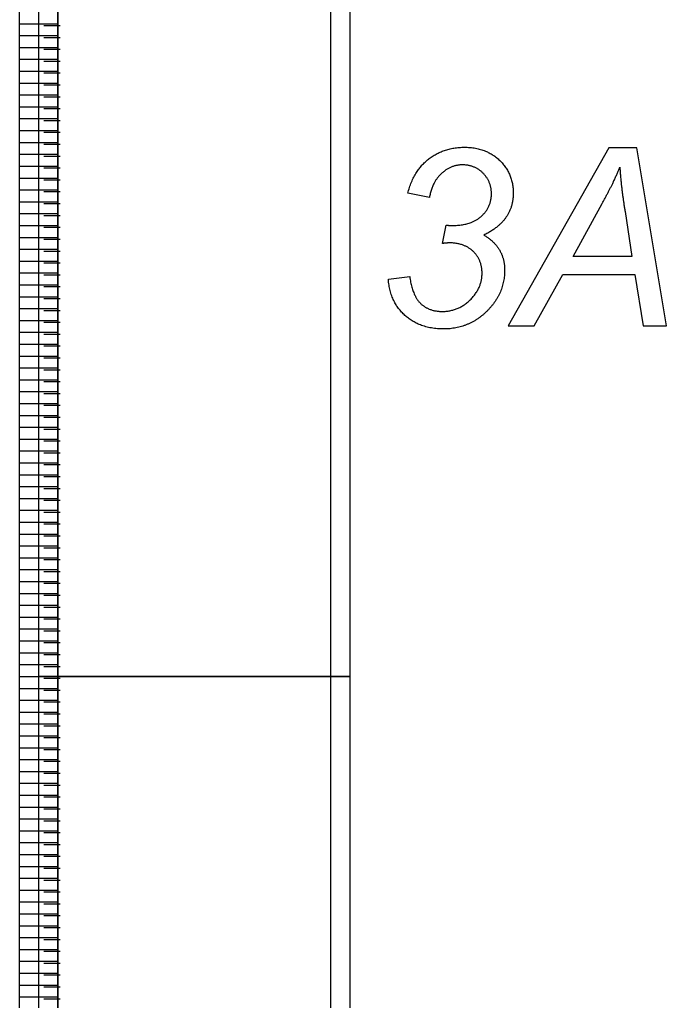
# Model space of a CAD drawing. Extents: x 12522 to 13018, y 1124 to 1902.
# Drawn here: x 12563.34 to 12578.6, y 1660.71 to 1683.85 of the extents above; entities that cross this region are included whole.
import ezdxf

# ---------------------------------------------------------------- set-up
doc = ezdxf.new("R2010")
doc.units = 0
doc.layers.add('SC_Scratch1', color=7, linetype='Continuous')

msp = doc.modelspace()

# ---------------------------------------------------------------- linework, layer by layer
at = {"layer": 'SC_Scratch1'}
for p, q in [((12563.336, 1668.351), (12563.336, 1688.511)), ((12563.336, 1668.351), (12563.336, 1688.511)), ((12564.236, 1668.351), (12564.236, 1688.511)), ((12564.236, 1688.511), (12564.236, 1668.351)), ((12564.236, 1668.351), (12564.236, 1688.511)), ((12563.336, 1683.751), (12564.236, 1683.751)), ((12563.336, 1683.751), (12564.236, 1683.751)), ((12564.293, 1683.701), (12563.909, 1683.701)), ((12563.336, 1683.471), (12564.236, 1683.471)), ((12563.336, 1683.471), (12564.236, 1683.471)), ((12564.293, 1683.421), (12563.909, 1683.421)), ((12563.336, 1683.191), (12564.236, 1683.191)), ((12563.336, 1683.191), (12564.236, 1683.191)), ((12564.293, 1683.141), (12563.909, 1683.141)), ((12563.336, 1682.911), (12564.236, 1682.911)), ((12563.336, 1682.911), (12564.236, 1682.911)), ((12564.293, 1682.861), (12563.909, 1682.861)), ((12563.336, 1682.631), (12564.236, 1682.631)), ((12563.336, 1682.631), (12564.236, 1682.631)), ((12564.293, 1682.581), (12563.909, 1682.581)), ((12563.336, 1682.351), (12564.236, 1682.351)), ((12563.336, 1682.351), (12564.236, 1682.351)), ((12564.293, 1682.301), (12563.909, 1682.301)), ((12563.336, 1682.071), (12564.236, 1682.071)), ((12563.336, 1682.071), (12564.236, 1682.071)), ((12564.293, 1682.021), (12563.909, 1682.021)), ((12563.336, 1681.791), (12564.236, 1681.791)), ((12563.336, 1681.791), (12564.236, 1681.791)), ((12564.293, 1681.741), (12563.909, 1681.741)), ((12563.336, 1681.511), (12564.236, 1681.511)), ((12563.336, 1681.511), (12564.236, 1681.511)), ((12564.293, 1681.461), (12563.909, 1681.461)), ((12563.336, 1681.231), (12564.236, 1681.231)), ((12563.336, 1681.231), (12564.236, 1681.231)), ((12564.293, 1681.181), (12563.909, 1681.181)), ((12563.336, 1680.951), (12564.236, 1680.951)), ((12563.336, 1680.951), (12564.236, 1680.951)), ((12564.293, 1680.901), (12563.909, 1680.901)), ((12563.336, 1680.671), (12564.236, 1680.671)), ((12563.336, 1680.671), (12564.236, 1680.671)), ((12564.293, 1680.621), (12563.909, 1680.621)), ((12563.336, 1680.391), (12564.236, 1680.391)), ((12563.336, 1680.391), (12564.236, 1680.391)), ((12564.293, 1680.341), (12563.909, 1680.341)), ((12563.336, 1680.111), (12564.236, 1680.111)), ((12563.336, 1680.111), (12564.236, 1680.111)), ((12564.293, 1680.061), (12563.909, 1680.061)), ((12563.336, 1679.831), (12564.236, 1679.831)), ((12563.336, 1679.831), (12564.236, 1679.831)), ((12564.293, 1679.781), (12563.909, 1679.781)), ((12573.007, 1679.648), (12572.498, 1679.751)), ((12573.007, 1679.648), (12572.498, 1679.751)), ((12563.336, 1679.551), (12564.236, 1679.551)), ((12563.336, 1679.551), (12564.236, 1679.551)), ((12564.293, 1679.501), (12563.909, 1679.501)), ((12563.336, 1679.271), (12564.236, 1679.271)), ((12563.336, 1679.271), (12564.236, 1679.271)), ((12564.293, 1679.221), (12563.909, 1679.221)), ((12563.336, 1678.991), (12564.236, 1678.991)), ((12563.336, 1678.991), (12564.236, 1678.991)), ((12573.312, 1678.567), (12573.401, 1679.001)), ((12573.312, 1678.567), (12573.401, 1679.001)), ((12564.293, 1678.941), (12563.909, 1678.941)), ((12563.336, 1678.711), (12564.236, 1678.711)), ((12563.336, 1678.711), (12564.236, 1678.711)), ((12564.293, 1678.661), (12563.909, 1678.661)), ((12563.336, 1678.431), (12564.236, 1678.431)), ((12563.336, 1678.431), (12564.236, 1678.431)), ((12564.293, 1678.381), (12563.909, 1678.381)), ((12563.336, 1678.151), (12564.236, 1678.151)), ((12563.336, 1678.151), (12564.236, 1678.151)), ((12564.293, 1678.101), (12563.909, 1678.101)), ((12563.336, 1677.871), (12564.236, 1677.871)), ((12563.336, 1677.871), (12564.236, 1677.871)), ((12564.293, 1677.821), (12563.909, 1677.821)), ((12563.336, 1677.591), (12564.236, 1677.591)), ((12563.336, 1677.591), (12564.236, 1677.591)), ((12572.037, 1677.722), (12572.543, 1677.786)), ((12572.037, 1677.722), (12572.543, 1677.786)), ((12564.293, 1677.541), (12563.909, 1677.541)), ((12563.336, 1677.311), (12564.236, 1677.311)), ((12563.336, 1677.311), (12564.236, 1677.311)), ((12564.293, 1677.261), (12563.909, 1677.261)), ((12563.336, 1677.031), (12564.236, 1677.031)), ((12563.336, 1677.031), (12564.236, 1677.031)), ((12564.293, 1676.981), (12563.909, 1676.981)), ((12563.336, 1676.751), (12564.236, 1676.751)), ((12563.336, 1676.751), (12564.236, 1676.751)), ((12564.293, 1676.701), (12563.909, 1676.701)), ((12563.336, 1676.471), (12564.236, 1676.471)), ((12563.336, 1676.471), (12564.236, 1676.471)), ((12564.293, 1676.421), (12563.909, 1676.421)), ((12563.336, 1676.191), (12564.236, 1676.191)), ((12563.336, 1676.191), (12564.236, 1676.191)), ((12564.293, 1676.141), (12563.909, 1676.141)), ((12563.336, 1675.911), (12564.236, 1675.911)), ((12563.336, 1675.911), (12564.236, 1675.911)), ((12564.293, 1675.861), (12563.909, 1675.861)), ((12563.336, 1675.631), (12564.236, 1675.631)), ((12563.336, 1675.631), (12564.236, 1675.631)), ((12564.293, 1675.581), (12563.909, 1675.581)), ((12563.336, 1675.351), (12564.236, 1675.351)), ((12563.336, 1675.351), (12564.236, 1675.351)), ((12564.293, 1675.301), (12563.909, 1675.301)), ((12563.336, 1675.071), (12564.236, 1675.071)), ((12563.336, 1675.071), (12564.236, 1675.071)), ((12564.293, 1675.021), (12563.909, 1675.021)), ((12563.336, 1674.791), (12564.236, 1674.791)), ((12563.336, 1674.791), (12564.236, 1674.791)), ((12564.293, 1674.741), (12563.909, 1674.741)), ((12563.336, 1674.511), (12564.236, 1674.511)), ((12563.336, 1674.511), (12564.236, 1674.511)), ((12564.293, 1674.461), (12563.909, 1674.461)), ((12563.336, 1674.231), (12564.236, 1674.231)), ((12563.336, 1674.231), (12564.236, 1674.231)), ((12564.293, 1674.181), (12563.909, 1674.181)), ((12563.336, 1673.951), (12564.236, 1673.951)), ((12563.336, 1673.951), (12564.236, 1673.951)), ((12564.293, 1673.901), (12563.909, 1673.901)), ((12563.336, 1673.671), (12564.236, 1673.671)), ((12563.336, 1673.671), (12564.236, 1673.671)), ((12564.293, 1673.621), (12563.909, 1673.621)), ((12563.336, 1673.391), (12564.236, 1673.391)), ((12563.336, 1673.391), (12564.236, 1673.391)), ((12564.293, 1673.341), (12563.909, 1673.341)), ((12563.336, 1673.111), (12564.236, 1673.111)), ((12563.336, 1673.111), (12564.236, 1673.111)), ((12564.293, 1673.061), (12563.909, 1673.061)), ((12563.336, 1672.831), (12564.236, 1672.831)), ((12563.336, 1672.831), (12564.236, 1672.831)), ((12564.293, 1672.781), (12563.909, 1672.781)), ((12563.336, 1672.551), (12564.236, 1672.551)), ((12563.336, 1672.551), (12564.236, 1672.551)), ((12564.293, 1672.501), (12563.909, 1672.501)), ((12563.336, 1672.271), (12564.236, 1672.271)), ((12563.336, 1672.271), (12564.236, 1672.271)), ((12564.293, 1672.221), (12563.909, 1672.221)), ((12563.336, 1671.991), (12564.236, 1671.991)), ((12563.336, 1671.991), (12564.236, 1671.991)), ((12564.293, 1671.941), (12563.909, 1671.941)), ((12563.336, 1671.711), (12564.236, 1671.711)), ((12563.336, 1671.711), (12564.236, 1671.711)), ((12564.293, 1671.661), (12563.909, 1671.661)), ((12563.336, 1671.431), (12564.236, 1671.431)), ((12563.336, 1671.431), (12564.236, 1671.431)), ((12564.293, 1671.381), (12563.909, 1671.381)), ((12563.336, 1671.151), (12564.236, 1671.151)), ((12563.336, 1671.151), (12564.236, 1671.151)), ((12564.293, 1671.101), (12563.909, 1671.101)), ((12563.336, 1670.871), (12564.236, 1670.871)), ((12563.336, 1670.871), (12564.236, 1670.871)), ((12564.293, 1670.821), (12563.909, 1670.821)), ((12563.336, 1670.591), (12564.236, 1670.591)), ((12563.336, 1670.591), (12564.236, 1670.591)), ((12564.293, 1670.541), (12563.909, 1670.541)), ((12563.336, 1670.311), (12564.236, 1670.311)), ((12563.336, 1670.311), (12564.236, 1670.311)), ((12564.293, 1670.261), (12563.909, 1670.261)), ((12563.336, 1670.031), (12564.236, 1670.031)), ((12563.336, 1670.031), (12564.236, 1670.031)), ((12564.293, 1669.981), (12563.909, 1669.981)), ((12563.336, 1669.751), (12564.236, 1669.751)), ((12563.336, 1669.751), (12564.236, 1669.751)), ((12564.293, 1669.701), (12563.909, 1669.701)), ((12563.336, 1669.471), (12564.236, 1669.471)), ((12563.336, 1669.471), (12564.236, 1669.471)), ((12564.293, 1669.421), (12563.909, 1669.421)), ((12563.336, 1669.191), (12564.236, 1669.191)), ((12563.336, 1669.191), (12564.236, 1669.191)), ((12564.293, 1669.141), (12563.909, 1669.141)), ((12563.336, 1668.911), (12564.236, 1668.911)), ((12563.336, 1668.911), (12564.236, 1668.911)), ((12564.293, 1668.861), (12563.909, 1668.861)), ((12563.336, 1668.631), (12564.236, 1668.631)), ((12563.336, 1668.631), (12564.236, 1668.631)), ((12564.293, 1668.581), (12563.909, 1668.581)), ((12563.336, 1668.351), (12564.236, 1668.351)), ((12563.336, 1648.191), (12563.336, 1668.351)), ((12563.336, 1668.351), (12564.236, 1668.351)), ((12563.336, 1668.351), (12564.236, 1668.351)), ((12563.336, 1648.191), (12563.336, 1668.351)), ((12563.336, 1668.351), (12564.236, 1668.351)), ((12564.236, 1648.191), (12564.236, 1668.351)), ((12564.236, 1668.351), (12564.236, 1648.191)), ((12564.236, 1648.191), (12564.236, 1668.351)), ((12564.293, 1668.301), (12563.909, 1668.301)), ((12563.336, 1668.071), (12564.236, 1668.071)), ((12563.336, 1668.071), (12564.236, 1668.071)), ((12564.293, 1668.021), (12563.909, 1668.021)), ((12563.336, 1667.791), (12564.236, 1667.791)), ((12563.336, 1667.791), (12564.236, 1667.791)), ((12564.293, 1667.741), (12563.909, 1667.741)), ((12563.336, 1667.511), (12564.236, 1667.511)), ((12563.336, 1667.511), (12564.236, 1667.511)), ((12564.293, 1667.461), (12563.909, 1667.461)), ((12563.336, 1667.231), (12564.236, 1667.231)), ((12563.336, 1667.231), (12564.236, 1667.231)), ((12564.293, 1667.181), (12563.909, 1667.181)), ((12563.336, 1666.951), (12564.236, 1666.951)), ((12563.336, 1666.951), (12564.236, 1666.951)), ((12564.293, 1666.901), (12563.909, 1666.901)), ((12563.336, 1666.671), (12564.236, 1666.671)), ((12563.336, 1666.671), (12564.236, 1666.671)), ((12564.293, 1666.621), (12563.909, 1666.621)), ((12563.336, 1666.391), (12564.236, 1666.391)), ((12563.336, 1666.391), (12564.236, 1666.391)), ((12564.293, 1666.341), (12563.909, 1666.341)), ((12563.336, 1666.111), (12564.236, 1666.111)), ((12563.336, 1666.111), (12564.236, 1666.111)), ((12564.293, 1666.061), (12563.909, 1666.061)), ((12563.336, 1665.831), (12564.236, 1665.831)), ((12563.336, 1665.831), (12564.236, 1665.831)), ((12564.293, 1665.781), (12563.909, 1665.781)), ((12563.336, 1665.551), (12564.236, 1665.551)), ((12563.336, 1665.551), (12564.236, 1665.551)), ((12564.293, 1665.501), (12563.909, 1665.501)), ((12563.336, 1665.271), (12564.236, 1665.271)), ((12563.336, 1665.271), (12564.236, 1665.271)), ((12564.293, 1665.221), (12563.909, 1665.221)), ((12563.336, 1664.991), (12564.236, 1664.991)), ((12563.336, 1664.991), (12564.236, 1664.991)), ((12564.293, 1664.941), (12563.909, 1664.941)), ((12563.336, 1664.711), (12564.236, 1664.711)), ((12563.336, 1664.711), (12564.236, 1664.711)), ((12564.293, 1664.661), (12563.909, 1664.661)), ((12563.336, 1664.431), (12564.236, 1664.431)), ((12563.336, 1664.431), (12564.236, 1664.431)), ((12564.293, 1664.381), (12563.909, 1664.381)), ((12563.336, 1664.151), (12564.236, 1664.151)), ((12563.336, 1664.151), (12564.236, 1664.151)), ((12564.293, 1664.101), (12563.909, 1664.101)), ((12563.336, 1663.871), (12564.236, 1663.871)), ((12563.336, 1663.871), (12564.236, 1663.871)), ((12564.293, 1663.821), (12563.909, 1663.821)), ((12563.336, 1663.591), (12564.236, 1663.591)), ((12563.336, 1663.591), (12564.236, 1663.591)), ((12564.293, 1663.541), (12563.909, 1663.541)), ((12563.336, 1663.311), (12564.236, 1663.311)), ((12563.336, 1663.311), (12564.236, 1663.311)), ((12564.293, 1663.261), (12563.909, 1663.261)), ((12563.336, 1663.031), (12564.236, 1663.031)), ((12563.336, 1663.031), (12564.236, 1663.031)), ((12564.293, 1662.981), (12563.909, 1662.981)), ((12563.336, 1662.751), (12564.236, 1662.751)), ((12563.336, 1662.751), (12564.236, 1662.751)), ((12564.293, 1662.701), (12563.909, 1662.701)), ((12563.336, 1662.471), (12564.236, 1662.471)), ((12563.336, 1662.471), (12564.236, 1662.471)), ((12564.293, 1662.421), (12563.909, 1662.421)), ((12563.336, 1662.191), (12564.236, 1662.191)), ((12563.336, 1662.191), (12564.236, 1662.191)), ((12564.293, 1662.141), (12563.909, 1662.141)), ((12563.336, 1661.911), (12564.236, 1661.911)), ((12563.336, 1661.911), (12564.236, 1661.911)), ((12564.293, 1661.861), (12563.909, 1661.861)), ((12563.336, 1661.631), (12564.236, 1661.631)), ((12563.336, 1661.631), (12564.236, 1661.631)), ((12564.293, 1661.581), (12563.909, 1661.581)), ((12563.336, 1661.351), (12564.236, 1661.351)), ((12563.336, 1661.351), (12564.236, 1661.351)), ((12564.293, 1661.301), (12563.909, 1661.301)), ((12563.336, 1661.071), (12564.236, 1661.071)), ((12563.336, 1661.071), (12564.236, 1661.071)), ((12564.293, 1661.021), (12563.909, 1661.021)), ((12563.336, 1660.791), (12564.236, 1660.791)), ((12563.336, 1660.791), (12564.236, 1660.791)), ((12564.293, 1660.741), (12563.909, 1660.741))]:
    msp.add_line(p, q, dxfattribs=at)
for points in [[(12563.786, 1688.511), (12571.126, 1688.511), (12571.126, 1668.351), (12563.786, 1668.351)], [(12564.236, 1688.511), (12570.676, 1688.511), (12570.676, 1668.351), (12564.236, 1668.351)], [(12564.236, 1688.511), (12570.676, 1688.511), (12570.676, 1668.351), (12564.236, 1668.351)], [(12574.861, 1676.621), (12575.477, 1676.621), (12576.153, 1677.831), (12577.852, 1677.831), (12578.054, 1676.621), (12578.599, 1676.621), (12577.905, 1680.821), (12577.241, 1680.821)], [(12574.861, 1676.621), (12575.477, 1676.621), (12576.153, 1677.831), (12577.852, 1677.831), (12578.054, 1676.621), (12578.599, 1676.621), (12577.905, 1680.821), (12577.241, 1680.821)], [(12563.786, 1668.351), (12571.126, 1668.351), (12571.126, 1648.191), (12563.786, 1648.191)], [(12564.236, 1668.351), (12570.676, 1668.351), (12570.676, 1648.191), (12564.236, 1648.191)], [(12564.236, 1668.351), (12570.676, 1668.351), (12570.676, 1648.191), (12564.236, 1648.191)]]:
    msp.add_lwpolyline(points, close=True, dxfattribs=at)
msp.add_lwpolyline([(12577.622, 1679.318), (12577.785, 1678.263), (12576.395, 1678.263), (12577.081, 1679.507)], dxfattribs=at)
msp.add_lwpolyline([(12577.622, 1679.318), (12577.785, 1678.263), (12576.395, 1678.263), (12577.081, 1679.507)], dxfattribs=at)
for points in [[(12572.982, 1680.553), (12573.341, 1680.837), (12573.831, 1680.837)], [(12572.982, 1680.553), (12573.341, 1680.837), (12573.831, 1680.837)], [(12573.831, 1680.837), (12574.346, 1680.837), (12574.666, 1680.525)], [(12573.831, 1680.837), (12574.346, 1680.837), (12574.666, 1680.525)], [(12572.498, 1679.751), (12572.624, 1680.27), (12572.982, 1680.553)], [(12572.498, 1679.751), (12572.624, 1680.27), (12572.982, 1680.553)], [(12573.793, 1680.421), (12573.515, 1680.421), (12573.293, 1680.219)], [(12573.793, 1680.421), (12573.515, 1680.421), (12573.293, 1680.219)], [(12574.274, 1680.223), (12574.077, 1680.421), (12573.793, 1680.421)], [(12574.274, 1680.223), (12574.077, 1680.421), (12573.793, 1680.421)], [(12574.666, 1680.525), (12574.985, 1680.212), (12574.985, 1679.757)], [(12574.666, 1680.525), (12574.985, 1680.212), (12574.985, 1679.757)], [(12577.081, 1679.507), (12577.356, 1680.002), (12577.5, 1680.363)], [(12577.081, 1679.507), (12577.356, 1680.002), (12577.5, 1680.363)], [(12577.5, 1680.363), (12577.524, 1679.945), (12577.622, 1679.318)], [(12577.5, 1680.363), (12577.524, 1679.945), (12577.622, 1679.318)], [(12573.293, 1680.219), (12573.07, 1680.017), (12573.007, 1679.648)], [(12573.293, 1680.219), (12573.07, 1680.017), (12573.007, 1679.648)], [(12574.47, 1679.737), (12574.47, 1680.026), (12574.274, 1680.223)], [(12574.47, 1679.737), (12574.47, 1680.026), (12574.274, 1680.223)], [(12574.229, 1679.206), (12574.47, 1679.422), (12574.47, 1679.737)], [(12574.229, 1679.206), (12574.47, 1679.422), (12574.47, 1679.737)], [(12574.985, 1679.757), (12574.985, 1679.425), (12574.811, 1679.177)], [(12574.985, 1679.757), (12574.985, 1679.425), (12574.811, 1679.177)], [(12573.544, 1678.99), (12573.988, 1678.99), (12574.229, 1679.206)], [(12573.544, 1678.99), (12573.988, 1678.99), (12574.229, 1679.206)], [(12573.401, 1679.001), (12573.476, 1678.99), (12573.544, 1678.99)], [(12573.401, 1679.001), (12573.476, 1678.99), (12573.544, 1678.99)], [(12574.811, 1679.177), (12574.637, 1678.93), (12574.291, 1678.766)], [(12574.811, 1679.177), (12574.637, 1678.93), (12574.291, 1678.766)], [(12574.291, 1678.766), (12574.537, 1678.62), (12574.659, 1678.414)], [(12574.291, 1678.766), (12574.537, 1678.62), (12574.659, 1678.414)], [(12573.478, 1678.58), (12573.438, 1678.58), (12573.312, 1678.567)], [(12573.478, 1678.58), (12573.438, 1678.58), (12573.312, 1678.567)], [(12574.04, 1678.378), (12573.831, 1678.58), (12573.478, 1678.58)], [(12574.04, 1678.378), (12573.831, 1678.58), (12573.478, 1678.58)], [(12574.249, 1677.867), (12574.249, 1678.177), (12574.04, 1678.378)], [(12574.249, 1677.867), (12574.249, 1678.177), (12574.04, 1678.378)], [(12574.659, 1678.414), (12574.781, 1678.208), (12574.781, 1677.942)], [(12574.659, 1678.414), (12574.781, 1678.208), (12574.781, 1677.942)], [(12573.971, 1677.238), (12574.249, 1677.513), (12574.249, 1677.867)], [(12573.971, 1677.238), (12574.249, 1677.513), (12574.249, 1677.867)], [(12574.781, 1677.942), (12574.781, 1677.378), (12574.358, 1676.964)], [(12574.781, 1677.942), (12574.781, 1677.378), (12574.358, 1676.964)], [(12572.428, 1676.87), (12572.077, 1677.189), (12572.037, 1677.722)], [(12572.428, 1676.87), (12572.077, 1677.189), (12572.037, 1677.722)], [(12572.543, 1677.786), (12572.6, 1677.345), (12572.796, 1677.154)], [(12572.543, 1677.786), (12572.6, 1677.345), (12572.796, 1677.154)], [(12572.796, 1677.154), (12572.992, 1676.963), (12573.309, 1676.963)], [(12572.796, 1677.154), (12572.992, 1676.963), (12573.309, 1676.963)], [(12573.309, 1676.963), (12573.692, 1676.963), (12573.971, 1677.238)], [(12573.309, 1676.963), (12573.692, 1676.963), (12573.971, 1677.238)], [(12574.358, 1676.964), (12573.936, 1676.55), (12573.349, 1676.55)], [(12574.358, 1676.964), (12573.936, 1676.55), (12573.349, 1676.55)], [(12573.349, 1676.55), (12572.779, 1676.55), (12572.428, 1676.87)], [(12573.349, 1676.55), (12572.779, 1676.55), (12572.428, 1676.87)]]:
    msp.add_open_spline(points, degree=2, dxfattribs=at)

doc.saveas('drawing.dxf')
